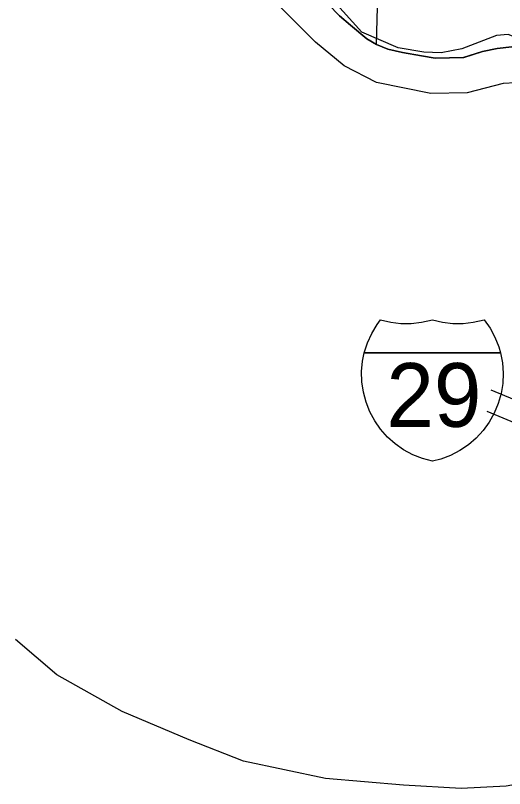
# Model space of a CAD drawing. Extents: x -157.2 to -99.3, y 12.2 to 46.2.
# Drawn here: x -153.485 to -152.105, y 35.784 to 37.967 of the extents above; entities that cross this region are included whole.
import ezdxf

# ---------------------------------------------------------------- set-up
doc = ezdxf.new("R2010")
doc.units = 0
for name, color, linetype in [('tdCoClipBndry', 7, 'Continuous'), ('tdCoCoBndry', 7, 'Continuous'), ('tdCoCorpBndry', 7, 'Continuous'), ('tdCoHydroRiver', 7, 'Continuous'), ('tdCoInt', 7, 'Continuous'), ('tdCoSectLine', 7, 'Continuous'), ('tdCoSectLinePart', 7, 'Continuous'), ('tdCoShieldInt', 7, 'Continuous'), ('tdCoStBndry', 7, 'Continuous'), ('tdCoStBndryPart', 7, 'Continuous'), ('tdCoTwpBndryShd', 7, 'Continuous')]:
    doc.layers.add(name, color=color, linetype=linetype)

msp = doc.modelspace()

# ---------------------------------------------------------------- linework, layer by layer
at = {"layer": 'tdCoClipBndry'}
msp.add_lwpolyline([(-152.0745, 37.7767), (-152.1095, 37.7743), (-152.2106, 37.7484), (-152.3133, 37.7468), (-152.4666, 37.7771), (-152.5575, 37.8241), (-152.6387, 37.8918), (-152.7522, 38.0056)], dxfattribs=at)
at = {"layer": 'tdCoCoBndry'}
msp.add_lwpolyline([(-152.0847, 37.8785), (-152.1261, 37.8734), (-152.1675, 37.8654), (-152.2208, 37.8478), (-152.3013, 37.8461), (-152.3393, 37.8529), (-152.3932, 37.8619), (-152.4347, 37.8718), (-152.4669, 37.8851), (-152.4936, 37.901), (-152.54, 37.9395), (-152.5713, 37.9656), (-152.6359, 38.0336)], dxfattribs=at)
at = {"layer": 'tdCoCorpBndry'}
msp.add_lwpolyline([(-152.6356, 38.0336), (-152.5709, 37.9656), (-152.5396, 37.9395), (-152.4932, 37.901), (-152.4665, 37.8851), (-152.4343, 37.8718), (-152.3928, 37.8619), (-152.3389, 37.8529), (-152.3009, 37.8461), (-152.2204, 37.8478), (-152.1671, 37.8654), (-152.1258, 37.8734), (-152.0844, 37.8785)], dxfattribs=at)
at = {"layer": 'tdCoHydroRiver'}
msp.add_lwpolyline([(-151.8799, 37.1345), (-151.8508, 37.1666), (-151.8228, 37.2019), (-151.7866, 37.2875), (-151.7764, 37.4023), (-151.7815, 37.4372), (-151.8795, 37.6598), (-151.9242, 37.7371), (-151.924, 37.7434), (-151.9958, 37.8563), (-152.0357, 37.8892), (-152.0949, 37.9133), (-152.1282, 37.9097), (-152.2258, 37.8721), (-152.2845, 37.8615), (-152.3334, 37.8631), (-152.4056, 37.8751), (-152.5082, 37.9196), (-152.6481, 38.0759)], dxfattribs=at)
at = {"layer": 'tdCoInt'}
for points in [[(-151.6695, 36.7151), (-151.6866, 36.7196), (-151.7155, 36.7291), (-151.8104, 36.7694), (-151.9242, 36.8178), (-151.9461, 36.8271), (-152.1431, 36.909)], [(-151.728, 36.67), (-151.7366, 36.6728), (-151.8339, 36.7142), (-151.9477, 36.7626), (-151.9694, 36.7718), (-152.1546, 36.8488)]]:
    msp.add_lwpolyline(points, dxfattribs=at)
at = {"layer": 'tdCoSectLine'}
for points in [[(-152.788, 38.3732), (-152.7903, 38.3346), (-152.7903, 38.245), (-152.7851, 38.2201), (-152.7675, 38.1776), (-152.7358, 38.1345), (-152.6813, 38.0761), (-152.6359, 38.0336), (-152.5713, 37.9656), (-152.54, 37.9395), (-152.4936, 37.901), (-152.4669, 37.8851)], [(-152.4669, 37.8851), (-152.4529, 38.3784)], [(-152.4669, 37.8851), (-152.4347, 37.8718), (-152.3932, 37.8619), (-152.3393, 37.8529), (-152.3013, 37.8461), (-152.2208, 37.8478), (-152.1675, 37.8654), (-152.1261, 37.8734), (-152.0847, 37.8785), (-152.0519, 37.8785), (-151.9957, 37.8473), (-151.9617, 37.8145), (-151.9333, 37.7578), (-151.901, 37.7011), (-151.8658, 37.6336), (-151.8385, 37.5724), (-151.8187, 37.5197), (-151.8022, 37.4755), (-151.788, 37.4415), (-151.7784, 37.4086), (-151.7795, 37.3785)]]:
    msp.add_lwpolyline(points, dxfattribs=at)
at = {"layer": 'tdCoSectLinePart'}
for points in [[(-152.788, 38.3732), (-152.7903, 38.3346), (-152.7903, 38.245), (-152.7851, 38.2201), (-152.7675, 38.1776), (-152.7358, 38.1345), (-152.6813, 38.0761), (-152.6359, 38.0336), (-152.5713, 37.9656), (-152.54, 37.9395), (-152.4936, 37.901), (-152.4669, 37.8851)], [(-152.4669, 37.8851), (-152.4664, 37.9036)], [(-152.4669, 37.8851), (-152.4347, 37.8718), (-152.3932, 37.8619), (-152.3393, 37.8529), (-152.3013, 37.8461), (-152.2208, 37.8478), (-152.1675, 37.8654), (-152.1261, 37.8734), (-152.0847, 37.8785), (-152.0519, 37.8785), (-152.0122, 37.8565)]]:
    msp.add_lwpolyline(points, dxfattribs=at)
at = {"layer": 'tdCoShieldInt'}
msp.add_line((-152.4977, 37.0145), (-152.1203, 37.0145), dxfattribs=at)
for points in [[(-152.3089, 36.7083), (-152.3371, 36.7158), (-152.3642, 36.7265), (-152.3899, 36.7403), (-152.4138, 36.757), (-152.4356, 36.7764), (-152.4549, 36.7982), (-152.4716, 36.8221), (-152.4854, 36.8478), (-152.4961, 36.8749), (-152.5036, 36.9031), (-152.5078, 36.932), (-152.5085, 36.9611), (-152.5058, 36.9902), (-152.5009, 37.0145), (-152.4921, 37.0423), (-152.4801, 37.0689), (-152.465, 37.0939), (-152.4548, 37.1078), (-152.4265, 37.1009), (-152.3975, 37.0974), (-152.3684, 37.0972), (-152.3394, 37.1005), (-152.3089, 37.1078), (-152.2805, 37.1009), (-152.2516, 37.0974), (-152.2224, 37.0972), (-152.1935, 37.1005), (-152.163, 37.1078), (-152.1462, 37.0839), (-152.1324, 37.0582), (-152.1217, 37.0311), (-152.1169, 37.0145), (-152.1113, 36.9859), (-152.1092, 36.9568), (-152.1104, 36.9277), (-152.115, 36.8989), (-152.123, 36.8708), (-152.1342, 36.8439), (-152.1484, 36.8185), (-152.1655, 36.7948), (-152.1853, 36.7734), (-152.2074, 36.7544), (-152.2316, 36.7381), (-152.2575, 36.7247), (-152.2848, 36.7144)], [(-152.5009, 37.0145), (-152.4921, 37.0423), (-152.4801, 37.0689), (-152.465, 37.0939), (-152.4548, 37.1078), (-152.4265, 37.1009), (-152.3975, 37.0974), (-152.3684, 37.0972), (-152.3394, 37.1005), (-152.3089, 37.1078), (-152.2805, 37.1009), (-152.2516, 37.0974), (-152.2224, 37.0972), (-152.1935, 37.1005), (-152.163, 37.1078), (-152.1462, 37.0839), (-152.1324, 37.0582), (-152.1217, 37.0311), (-152.1169, 37.0145)], [(-152.3089, 36.7083), (-152.3371, 36.7158), (-152.3642, 36.7265), (-152.3899, 36.7403), (-152.4138, 36.757), (-152.4356, 36.7764), (-152.4549, 36.7982), (-152.4716, 36.8221), (-152.4854, 36.8478), (-152.4961, 36.8749), (-152.5036, 36.9031), (-152.5078, 36.932), (-152.5085, 36.9611), (-152.5058, 36.9902), (-152.5009, 37.0145), (-152.1169, 37.0145), (-152.1113, 36.9859), (-152.1092, 36.9568), (-152.1104, 36.9277), (-152.115, 36.8989), (-152.123, 36.8708), (-152.1342, 36.8439), (-152.1484, 36.8185), (-152.1655, 36.7948), (-152.1853, 36.7734), (-152.2074, 36.7544), (-152.2316, 36.7381), (-152.2575, 36.7247), (-152.2848, 36.7144)]]:
    msp.add_lwpolyline(points, close=True, dxfattribs=at)
at = {"layer": 'tdCoStBndry'}
msp.add_lwpolyline([(-152.6359, 38.0336), (-152.5713, 37.9656), (-152.54, 37.9395), (-152.4936, 37.901), (-152.4669, 37.8851), (-152.4347, 37.8718), (-152.3932, 37.8619), (-152.3393, 37.8529), (-152.3013, 37.8461), (-152.2208, 37.8478), (-152.1675, 37.8654), (-152.1261, 37.8734), (-152.0847, 37.8785)], dxfattribs=at)
at = {"layer": 'tdCoStBndryPart'}
for points in [[(-152.6359, 38.0336), (-152.5713, 37.9656), (-152.54, 37.9395), (-152.4936, 37.901), (-152.4669, 37.8851), (-152.4347, 37.8718), (-152.3932, 37.8619), (-152.3393, 37.8529), (-152.3013, 37.8461), (-152.2208, 37.8478), (-152.1675, 37.8654), (-152.1261, 37.8734), (-152.0847, 37.8785), (-152.0519, 37.8785), (-152.0122, 37.8565)], [(-150.2826, 36.3554), (-150.4039, 36.3437), (-150.5488, 36.3299), (-150.6802, 36.3071), (-150.8499, 36.2653), (-150.9712, 36.2203), (-151.1275, 36.1623), (-151.2482, 36.1016), (-151.3806, 36.0286), (-151.5431, 35.9463), (-151.6899, 35.8913), (-151.8968, 35.8276), (-152.1008, 35.7903), (-152.2278, 35.784), (-152.3899, 35.7934), (-152.6101, 35.812), (-152.8412, 35.8609), (-152.9951, 35.9214), (-153.1835, 36.0013), (-153.3682, 36.1048), (-153.4848, 36.2052)]]:
    msp.add_lwpolyline(points, dxfattribs=at)
at = {"layer": 'tdCoTwpBndryShd'}
msp.add_lwpolyline([(-152.0847, 37.8785), (-152.1261, 37.8734), (-152.1675, 37.8654), (-152.2208, 37.8478), (-152.3013, 37.8461), (-152.3393, 37.8529), (-152.3932, 37.8619), (-152.4347, 37.8718), (-152.4669, 37.8851), (-152.4936, 37.901), (-152.54, 37.9395), (-152.5713, 37.9656), (-152.6359, 38.0336)], dxfattribs=at)

# ---------------------------------------------------------------- texts
at = {"layer": 'tdCoShieldInt'}
msp.add_text('29', height=0.18, dxfattribs=at).set_placement((-152.4384, 36.8052))

doc.saveas('drawing.dxf')
